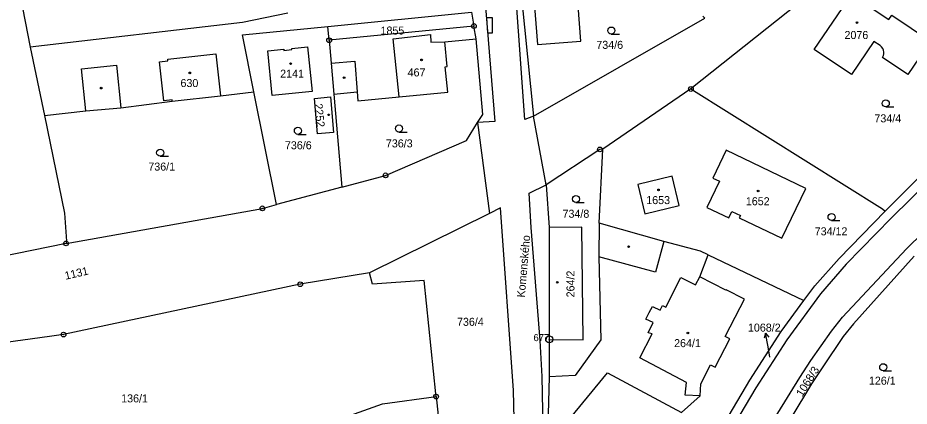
# Model space of a CAD drawing. Extents: x -680203 to -673936, y -1102717 to -1093650.
# Drawn here: x -678840.6 to -678651.2, y -1098279.1 to -1098196.6 of the extents above; entities that cross this region are included whole.
import ezdxf

# ---------------------------------------------------------------- set-up
doc = ezdxf.new("R2010")
doc.units = 0
for name, color, linetype in [('SOxx02xx_Koleje_param další_Popis10', 7, 'Continuous'), ('SOxx02xx_Staničení_Popis10', 7, 'Continuous'), ('SOxxxxxx_Koleje_hlavní_body_Popis10', 7, 'Continuous'), ('SOxxxxxx_Koleje_LN_parametry_Popis10', 7, 'Continuous'), ('SOxxxxxx_Koleje_param další_Popis10', 7, 'Continuous'), ('SOxxxxxx_Osa_bod_P', 7, 'Continuous'), ('SOxxxxxx_Staničení_Popis10', 7, 'Continuous'), ('x_prac', 7, 'Continuous')]:
    doc.layers.add(name, color=color, linetype=linetype)

msp = doc.modelspace()

# ---------------------------------------------------------------- linework, layer by layer
at = {"layer": 'SOxx02xx_Koleje_param další_Popis10'}
for centre, radius in [((-678743.7, -1098198.3), 0.5), ((-678743.7, -1098198.3), 0.0303), ((-678774.45, -1098201.33), 0.5), ((-678774.45, -1098201.33), 0.0303), ((-678697.61, -1098211.68), 0.5), ((-678697.61, -1098211.68), 0.0303), ((-678716.94, -1098224.51), 0.5), ((-678716.94, -1098224.51), 0.0303), ((-678762.48, -1098230.03), 0.5), ((-678762.48, -1098230.03), 0.0303), ((-678788.64, -1098237.04), 0.5), ((-678788.64, -1098237.04), 0.0303), ((-678830.36, -1098244.48), 0.5), ((-678830.36, -1098244.48), 0.0303), ((-678780.61, -1098253.18), 0.5), ((-678780.61, -1098253.18), 0.0303), ((-678830.88, -1098263.85), 0.5), ((-678830.88, -1098263.85), 0.0303), ((-678727.7, -1098264.88), 0.75), ((-678727.7, -1098264.88), 0.03), ((-678751.72, -1098277.05), 0.5), ((-678751.72, -1098277.05), 0.0303)]:
    msp.add_circle(centre, radius, dxfattribs=at)
at = {"layer": 'SOxx02xx_Staničení_Popis10'}
for p, q in [((-678681.72, -1098263.53), (-678682.04, -1098264.61)), ((-678681.2, -1098266.49), (-678681.72, -1098263.53)), ((-678681.72, -1098263.53), (-678681.05, -1098264.43)), ((-678680.82, -1098268.68), (-678681.2, -1098266.49))]:
    msp.add_line(p, q, dxfattribs=at)
at = {"layer": 'SOxxxxxx_Koleje_hlavní_body_Popis10'}
for p, q in [((-678714.51, -1098200.02), (-678712.76, -1098200.02)), ((-678656.2, -1098215.49), (-678654.45, -1098215.49)), ((-678781.1, -1098221.32), (-678779.35, -1098221.32)), ((-678759.62, -1098220.83), (-678757.87, -1098220.83)), ((-678810.35, -1098225.97), (-678808.6, -1098225.97)), ((-678722.02, -1098235.81), (-678720.27, -1098235.81)), ((-678667.72, -1098239.64), (-678665.97, -1098239.64)), ((-678656.74, -1098271.55), (-678654.99, -1098271.55))]:
    msp.add_line(p, q, dxfattribs=at)
for centre in [(-678714.51, -1098199.27), (-678656.2, -1098214.74), (-678781.1, -1098220.57), (-678759.62, -1098220.08), (-678810.35, -1098225.22), (-678722.02, -1098235.06), (-678667.72, -1098238.89), (-678656.74, -1098270.8)]:
    msp.add_circle(centre, 0.75, dxfattribs=at)
at = {"layer": 'SOxxxxxx_Koleje_LN_parametry_Popis10'}
msp.add_lwpolyline([(-678741.04, -1098196.58), (-678740.78, -1098199.74), (-678739.76, -1098199.74), (-678739.76, -1098196.58)], close=True, dxfattribs=at)
at = {"layer": 'SOxxxxxx_Koleje_param další_Popis10'}
for centre in [(-678662.3, -1098197.57), (-678754.83, -1098205.5), (-678782.63, -1098206.3), (-678804.06, -1098208.25), (-678771.27, -1098209.26), (-678822.89, -1098211.49), (-678774.54, -1098217.17), (-678704.48, -1098233.11), (-678683.32, -1098233.35), (-678710.82, -1098245.2), (-678725.98, -1098252.76), (-678698.24, -1098263.51)]:
    msp.add_circle(centre, 0.175, dxfattribs=at)
at = {"layer": 'SOxxxxxx_Staničení_Popis10'}
for p, q in [((-678760.84, -1098201.02), (-678752.93, -1098200.1)), ((-678759.6, -1098213.35), (-678760.84, -1098201.02)), ((-678752.93, -1098200.1), (-678752.87, -1098201.73)), ((-678752.87, -1098201.73), (-678749.89, -1098201.63)), ((-678808.76, -1098205.36), (-678798.55, -1098204.23)), ((-678808.72, -1098205.69), (-678808.76, -1098205.36)), ((-678798.55, -1098204.23), (-678797.54, -1098213.13)), ((-678827.04, -1098207.42), (-678819.61, -1098206.6)), ((-678819.61, -1098206.6), (-678818.71, -1098215.65)), ((-678810.5, -1098205.89), (-678808.72, -1098205.69)), ((-678809.61, -1098214.19), (-678810.5, -1098205.89)), ((-678774.05, -1098206.21), (-678769.02, -1098205.78)), ((-678769.02, -1098205.78), (-678768.51, -1098212.29)), ((-678826.16, -1098216.34), (-678827.04, -1098207.42)), ((-678807.82, -1098213.99), (-678809.61, -1098214.19)), ((-678807.78, -1098214.29), (-678807.82, -1098213.99)), ((-678703.38, -1098244.11), (-678705.14, -1098250.6)), ((-678705.14, -1098250.6), (-678717.18, -1098247.34)), ((-678702.9, -1098258.03), (-678699.74, -1098251.7)), ((-678699.74, -1098251.7), (-678696.59, -1098253.31)), ((-678696.59, -1098253.31), (-678695.72, -1098251.62)), ((-678706.45, -1098259.17), (-678705.79, -1098257.87)), ((-678705.79, -1098257.87), (-678704.16, -1098258.7)), ((-678704.16, -1098258.7), (-678703.63, -1098257.66)), ((-678703.63, -1098257.66), (-678702.9, -1098258.03)), ((-678707.18, -1098260.6), (-678706.45, -1098259.17)), ((-678705.64, -1098261.31), (-678707.18, -1098260.6)), ((-678706.67, -1098263.52), (-678705.64, -1098261.31)), ((-678708.48, -1098268.82), (-678705.86, -1098263.71)), ((-678705.86, -1098263.71), (-678706.67, -1098263.52)), ((-678698.54, -1098274.05), (-678708.48, -1098268.82)), ((-678698.79, -1098276.73), (-678698.54, -1098274.05)), ((-678695.62, -1098276.85), (-678698.79, -1098276.73))]:
    msp.add_line(p, q, dxfattribs=at)
at = {"layer": 'x_prac'}
for p, q in [((-678734.02, -1098188.31), (-678731.05, -1098217.46)), ((-678774.7, -1098198.37), (-678744.19, -1098195.36)), ((-678744.19, -1098195.36), (-678743.7, -1098198.3)), ((-678774.45, -1098201.33), (-678774.7, -1098198.37)), ((-678743.7, -1098198.3), (-678774.45, -1098201.33)), ((-678743.25, -1098201.02), (-678743.7, -1098198.3)), ((-678837.94, -1098202.76), (-678834.93, -1098217.28)), ((-678785.65, -1098236.24), (-678790.43, -1098212.32)), ((-678773.49, -1098212.77), (-678771.78, -1098232.52)), ((-678697.61, -1098211.68), (-678716.32, -1098224.44)), ((-678728.35, -1098232.03), (-678731.05, -1098217.46)), ((-678742.96, -1098218.79), (-678740.39, -1098238.11)), ((-678717.11, -1098240.2), (-678716.32, -1098224.44)), ((-678771.78, -1098232.52), (-678785.65, -1098236.24)), ((-678728.35, -1098232.03), (-678727.69, -1098241.09)), ((-678740.39, -1098238.11), (-678765.91, -1098250.74)), ((-678727.69, -1098241.09), (-678727.7, -1098264.88)), ((-678703.38, -1098244.11), (-678717.11, -1098240.2)), ((-678695.72, -1098251.62), (-678693.96, -1098246.89)), ((-678693.96, -1098246.89), (-678673.61, -1098256.65)), ((-678673.61, -1098256.65), (-678671.3, -1098253.53)), ((-678678.41, -1098263.23), (-678673.61, -1098256.65)), ((-678727.7, -1098264.88), (-678727.73, -1098272.87)), ((-678727.73, -1098272.87), (-678728.05, -1098287.51)), ((-678751.72, -1098277.05), (-678751.31, -1098281.05))]:
    msp.add_line(p, q, dxfattribs=at)
for points in [[(-678768.49, -1097855.38), (-678760.7, -1097953.37), (-678757.97, -1097987.87), (-678752.13, -1098060.02), (-678739.25, -1098218.6), (-678742.96, -1098218.79)], [(-678731.05, -1098217.46), (-678732.89, -1098218.17), (-678739.72, -1098122.3)], [(-678638.39, -1098163.81), (-678649.52, -1098173.37), (-678697.61, -1098211.68)], [(-678833.89, -1098185.63), (-678841.13, -1098186.39), (-678837.94, -1098202.76)], [(-678734.02, -1098188.31), (-678731.29, -1098188.1), (-678731.24, -1098188.74), (-678730.17, -1098202.26), (-678720.95, -1098201.53), (-678722.07, -1098187.38), (-678718.52, -1098189.72), (-678710.18, -1098192.9), (-678709.29, -1098190.56), (-678708.55, -1098188.6)], [(-678657.39, -1098202.43), (-678658.7, -1098201.57), (-678663.5, -1098208.6), (-678671.41, -1098203.26), (-678663.51, -1098191.59), (-678655.58, -1098196.93), (-678654.92, -1098195.96), (-678646.7, -1098201.5), (-678651.52, -1098208.59), (-678656.9, -1098204.98)], [(-678783.21, -1098195.58), (-678792.83, -1098197.53), (-678837.94, -1098202.76)], [(-678731.05, -1098217.46), (-678694.66, -1098196.66), (-678695.03, -1098196.18)], [(-678790.43, -1098212.32), (-678792.86, -1098200.17), (-678774.7, -1098198.37)], [(-678774.45, -1098201.33), (-678774.05, -1098206.21), (-678773.49, -1098212.77)], [(-678773.49, -1098212.77), (-678768.51, -1098212.29), (-678768.36, -1098214.2), (-678759.6, -1098213.35), (-678749.27, -1098212.34), (-678749.81, -1098206.94), (-678749.37, -1098206.89), (-678749.89, -1098201.63), (-678743.25, -1098201.02)], [(-678742.96, -1098218.79), (-678741.8, -1098217.08), (-678743.25, -1098201.02)], [(-678778.07, -1098212.19), (-678786.55, -1098213.07), (-678787.5, -1098203.6), (-678784.08, -1098203.24), (-678784.08, -1098203.5), (-678782.37, -1098203.32), (-678782.4, -1098203.07), (-678779.02, -1098202.72), (-678778.07, -1098212.19)], [(-678615.44, -1098201.83), (-678632.45, -1098217.29), (-678642.39, -1098226.67), (-678655.08, -1098239.14), (-678664.59, -1098248.92), (-678670.03, -1098255.2), (-678677.25, -1098264.98), (-678683.83, -1098275.2), (-678691.76, -1098288.55), (-678695.91, -1098296.36), (-678697.51, -1098299.23), (-678702.32, -1098308.04), (-678710.9, -1098323.49), (-678714.91, -1098330.08), (-678721.6, -1098340.56)], [(-678656.9, -1098204.98), (-678656.7, -1098204.6), (-678656.59, -1098204.19), (-678656.58, -1098203.87), (-678656.65, -1098203.45), (-678656.81, -1098203.05), (-678657.07, -1098202.71), (-678657.39, -1098202.43)], [(-678656.34, -1098237.67), (-678643.86, -1098225.17), (-678633.83, -1098215.95), (-678620.14, -1098203.12)], [(-678834.93, -1098217.28), (-678826.16, -1098216.34), (-678818.71, -1098215.65), (-678807.78, -1098214.29), (-678797.54, -1098213.13), (-678790.43, -1098212.32)], [(-678697.61, -1098211.68), (-678656.91, -1098237.11), (-678656.34, -1098237.67)], [(-678777.59, -1098213.69), (-678774.17, -1098213.37), (-678773.5, -1098220.92), (-678776.96, -1098221.21), (-678777.59, -1098213.69)], [(-678834.93, -1098217.28), (-678830.67, -1098238.05), (-678830.27, -1098244.03), (-678830.36, -1098244.48)], [(-678771.78, -1098232.52), (-678762.48, -1098230.03), (-678745.27, -1098222.64), (-678742.96, -1098218.79)], [(-678714.27, -1098341.07), (-678706.45, -1098328.66), (-678703.68, -1098324.26), (-678696.9, -1098311.95), (-678687.95, -1098295.6), (-678683.8, -1098288.13), (-678674.47, -1098272.97), (-678672.12, -1098269.37), (-678667.74, -1098263.13), (-678665.42, -1098260.18), (-678651.8, -1098245.61), (-678637.8, -1098231.87), (-678628.84, -1098222.97), (-678625.15, -1098219.99), (-678620.17, -1098218.72)], [(-678716.32, -1098224.44), (-678716.94, -1098224.51), (-678728.35, -1098232.03)], [(-678688.92, -1098237.71), (-678687.09, -1098238.59), (-678687.31, -1098239.06), (-678678.26, -1098243.38), (-678673.19, -1098232.8), (-678690.11, -1098224.68), (-678692.94, -1098230.61), (-678691.53, -1098231.29), (-678694.19, -1098236.84), (-678689.57, -1098239.06), (-678688.92, -1098237.71)], [(-678708.86, -1098231.97), (-678707.37, -1098238.2), (-678700.07, -1098236.44), (-678701.6, -1098230.23), (-678708.86, -1098231.97)], [(-678731.24, -1098337.78), (-678731.31, -1098336.49), (-678730.51, -1098321.02), (-678729.81, -1098308.92), (-678729.35, -1098301), (-678728.91, -1098287.42), (-678729.17, -1098272.76), (-678729.59, -1098265.15), (-678731.53, -1098241.11), (-678731.96, -1098233.85), (-678728.35, -1098232.03)], [(-678830.36, -1098244.48), (-678788.64, -1098237.04), (-678785.65, -1098236.24)], [(-678737.36, -1098335.78), (-678736.22, -1098315.1), (-678735.63, -1098303.75), (-678735.01, -1098287.93), (-678735.26, -1098275.77), (-678738.02, -1098236.91), (-678740.39, -1098238.11)], [(-678671.3, -1098253.53), (-678666.07, -1098247.67), (-678656.34, -1098237.67)], [(-678717.11, -1098240.2), (-678717.18, -1098247.34), (-678716.73, -1098264.95), (-678722.19, -1098272.58), (-678727.73, -1098272.87)], [(-678727.7, -1098264.88), (-678720.52, -1098265.01), (-678720.8, -1098241.06), (-678727.69, -1098241.09)], [(-678830.36, -1098244.48), (-678916.89, -1098262.18), (-678917.83, -1098262.33)], [(-678693.96, -1098246.89), (-678695.58, -1098246.11), (-678703.38, -1098244.11)], [(-678650.16, -1098247.18), (-678663.06, -1098261.59), (-678665.22, -1098264.3), (-678669.57, -1098270.72), (-678671.96, -1098274.35), (-678680.76, -1098288.92)], [(-678765.91, -1098250.74), (-678780.61, -1098253.18), (-678830.88, -1098263.85), (-678833.85, -1098264.24), (-678893.17, -1098272.4)], [(-678751.72, -1098277.05), (-678751.79, -1098276.45), (-678754.27, -1098252.35), (-678765.27, -1098253.15), (-678765.91, -1098250.74)], [(-678728.05, -1098287.51), (-678715.3, -1098271.96), (-678699.57, -1098280.42), (-678695.62, -1098276.85), (-678695.48, -1098274.33), (-678693.4, -1098270.28), (-678692.42, -1098270.78), (-678689.34, -1098264.78), (-678690.32, -1098264.28), (-678687.16, -1098258.13), (-678686.24, -1098256.31), (-678690.1, -1098254.34), (-678690.16, -1098254.46), (-678695.72, -1098251.62)], [(-678704.23, -1098306.83), (-678698.93, -1098297.81), (-678698, -1098296.13), (-678693.16, -1098287.2), (-678685.05, -1098273.52), (-678678.41, -1098263.23)], [(-678779.6, -1098284.16), (-678777.02, -1098283.51), (-678763.12, -1098278.61), (-678751.72, -1098277.05)]]:
    msp.add_lwpolyline(points, dxfattribs=at)

# ---------------------------------------------------------------- texts
at = {"layer": 'SOxx02xx_Koleje_param další_Popis10'}
msp.add_text('677', height=1.5, dxfattribs=at).set_placement((-678731.04, -1098265.26))
at = {"layer": 'SOxx02xx_Staničení_Popis10'}
msp.add_text('Komenského', height=1.7, rotation=85, dxfattribs=at).set_placement((-678732.9, -1098256.04))
at = {"layer": 'SOxxxxxx_Osa_bod_P'}
for s, p in [('1855', (-678763.54, -1098200.11)), ('2076', (-678664.97, -1098201.06)), ('734/6', (-678717.69, -1098203.15)), ('467', (-678757.79, -1098209.01)), ('2141', (-678784.86, -1098209.27)), ('630', (-678806.04, -1098211.27)), ('734/4', (-678658.61, -1098218.77)), ('736/3', (-678762.4, -1098224.09)), ('736/6', (-678783.85, -1098224.49)), ('736/1', (-678812.87, -1098229.02)), ('1653', (-678707.09, -1098236.14)), ('1652', (-678685.93, -1098236.38)), ('734/8', (-678724.87, -1098239.04)), ('734/12', (-678671.3, -1098242.77)), ('736/4', (-678747.29, -1098262)), ('1068/2', (-678685.48, -1098263.23)), ('264/1', (-678701.17, -1098266.53)), ('126/1', (-678659.78, -1098274.51)), ('136/1', (-678818.64, -1098278.27))]:
    msp.add_text(s, height=1.7, dxfattribs=at).set_placement(p)
for s, rotation, p in [('2252', 276, (-678777.58, -1098214.85)), ('1131', 13, (-678830.43, -1098252.22)), ('264/2', 90, (-678722.33, -1098255.96)), ('1068/3', 58, (-678673.93, -1098277.2))]:
    msp.add_text(s, height=1.7, rotation=rotation, dxfattribs=at).set_placement(p)

doc.saveas('drawing.dxf')
